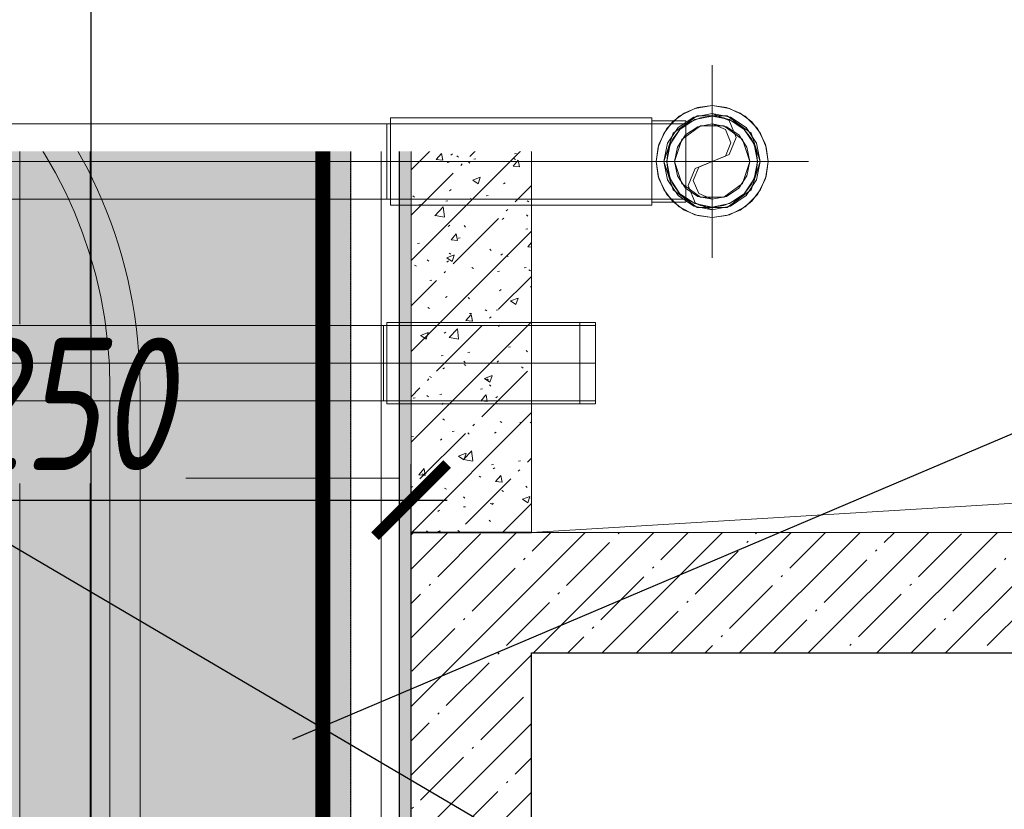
# Model space of a CAD drawing. Header units: millimetres. Extents: x -521669 to 178656, y -69521 to 433382.
# Tile 230 of 422: x -173003 to -171368, y 419549 to 420861. Entities that reach past the tile are written whole.
import ezdxf
from ezdxf import colors
from ezdxf.entities.mleader import LeaderData, LeaderLine
from ezdxf.math import Vec2, Vec3

# ---------------------------------------------------------------- set-up
doc = ezdxf.new("R2010")
doc.units = ezdxf.units.MM
for name, pattern in [('( Hidden )', [0.375, 0.25, -0.125]), ('-D1-03x03', [6, 3, -3]), ('DASHDOT', [25.4, 12.7, -6.35, 0, -6.35]), ('DASHED', [0.75, 0.5, -0.25])]:
    doc.linetypes.add(name, pattern=pattern)
doc.layers.get('Defpoints').update_dxf_attribs({"color": 31})
for name, color, linetype, lineweight in [('_0', 7, 'Continuous', 13), ('A-DETL-GENF', 7, 'Continuous', 5), ('A-GENM-HDLN', 7, '-D1-03x03', 5), ('A-WALL', 7, 'Continuous', 5), ('A-WALL-FNSH', 8, 'Continuous', 5), ('dim_light', 12, 'Continuous', 9), ('dim_pot', 183, 'Continuous', 9), ('dim_razv', 93, 'DASHDOT', 9), ('I-WALL', 7, 'Continuous', 5), ('light_pot', 52, 'Continuous', 15), ('M-EQPM', 7, 'Continuous', 5), ('pot', 183, 'Continuous', 15), ('pot sh', 183, 'Continuous', 15)]:
    doc.layers.add(name, color=color, linetype=linetype, lineweight=lineweight)
doc.layers.add('PDF15_0', color=30, linetype='Continuous', true_color=0xff7f00)
doc.layers.add('PDF5_Geometry', color=7, linetype='Continuous', true_color=0xaaaaaa)
doc.layers.add('pol', color=7, linetype='Continuous', lineweight=15, true_color=0x738991)
doc.layers.add('Сводный план', color=1, linetype='Continuous', lineweight=0, true_color=0xff0000)
doc.styles.add('fl_iso paper', font='isocpeur.ttf', dxfattribs={"width": 0.8, "oblique": 10})
doc.styles.add('In tre', font='isocpeur.ttf', dxfattribs={"width": 0.8, "oblique": 10})
doc.dimstyles.new('In tre 1_75', dxfattribs={"dimtxt": 220, "dimasz": 120, "dimexe": 60, "dimexo": 10, "dimgap": 50, "dimtad": 1, "dimdec": 0, "dimrnd": 5, "dimzin": 0, "dimdsep": 46, "dimtxsty": 'fl_iso paper', "dimblk": 'ARCHTICK', "dimcen": 0, "dimdle": 60, "dimadec": 0, "dimazin": 0, "dimtfac": 1, "dimtdec": 0, "dimtofl": 0, "dimtmove": 1, "dimatfit": 1, "dimfxl": 1, "dimtfill": 1, "dimtolj": 1, "dimtzin": 0, "dimarcsym": 1})
pattern_1 = [(45, (-192252.935, 402898.95), (-57.02463, 57.02463), []), (45, (-192195.91, 402898.95), (-57.02463, 57.02463), [100.806, -20.161, 3.353, -16.808])]

# ---------------------------------------------------------------- blocks, each defined once
blk = doc.blocks.new('_ArchTick')
at = {"color": 0, "linetype": 'ByBlock', "lineweight": 9, "const_width": 0.15}
blk.add_lwpolyline([(-0.5, -0.5), (0.5, 0.5)], dxfattribs=at)
blk = doc.blocks.new('*D6193')
at = {"layer": 'Defpoints', "color": 0, "transparency": 16777216}
for p in [(-173602.9, 421049), (-173602.9, 413699), (-172885.6, 413699)]:
    blk.add_point(p, dxfattribs=at)
at = {"layer": 'dim_light', "color": 0, "lineweight": -2, "transparency": 16777216}
for p, q in [((-172885.6, 421109), (-172885.6, 413639)), ((-173592.9, 421049), (-172825.6, 421049)), ((-173592.9, 413699), (-172825.6, 413699))]:
    blk.add_line(p, q, dxfattribs=at)
at = {"layer": 'dim_light', "color": 0, "lineweight": -2, "transparency": 16777216, "xscale": 120, "yscale": 120, "zscale": 120}
for p, rotation in [((-172885.6, 421049), 90), ((-172885.6, 413699), 270)]:
    blk.add_blockref('_ArchTick', p, dxfattribs=dict(at, rotation=rotation))
at = {"layer": 'dim_light', "color": 0, "transparency": 16777216, "insert": (-173045.6, 417374), "char_height": 220, "attachment_point": 5, "rotation": 90, "style": 'fl_iso paper', "bg_fill": 3, "box_fill_scale": 1.1, "bg_fill_color": 256, "bg_fill_true_color": 13158600, "bg_fill_transparency": 0}
blk.add_mtext('\\A1;7350', dxfattribs=at)
blk = doc.blocks.new('*D6196')
at = {"layer": 'Defpoints', "color": 0, "transparency": 16777216}
for p in [(-172352.9, 420062.5), (-172352.9, 419734), (-173602.9, 419573.9)]:
    blk.add_point(p, dxfattribs=at)
at = {"layer": 'dim_light', "color": 0, "lineweight": -2, "transparency": 16777216}
for p, q in [((-173602.9, 419583.9), (-173602.9, 420122.5)), ((-172352.9, 419744), (-172352.9, 420122.5)), ((-173662.9, 420062.5), (-172292.9, 420062.5))]:
    blk.add_line(p, q, dxfattribs=at)
at = {"layer": 'dim_light', "color": 0, "lineweight": -2, "transparency": 16777216, "xscale": 120, "yscale": 120, "zscale": 120, "rotation": 180}
blk.add_blockref('_ArchTick', (-173602.9, 420062.5), dxfattribs=at)
at = {"layer": 'dim_light', "color": 0, "lineweight": -2, "transparency": 16777216, "xscale": 120, "yscale": 120, "zscale": 120}
blk.add_blockref('_ArchTick', (-172352.9, 420062.5), dxfattribs=at)
at = {"layer": 'dim_light', "color": 0, "transparency": 16777216, "insert": (-172977.9, 420222.5), "char_height": 220, "attachment_point": 5, "style": 'fl_iso paper', "bg_fill": 3, "box_fill_scale": 1.1, "bg_fill_color": 256, "bg_fill_true_color": 13158600, "bg_fill_transparency": 0}
blk.add_mtext('\\A1;1250', dxfattribs=at)
blk = doc.blocks.new('ftfyjjj')
at = {"layer": 'PDF5_Geometry', "color": 1, "lineweight": 18, "true_color": 0xff0000}
for points in [[(20450, 17516), (20450, 17836)], [(20450, 17551), (20450, 17801)], [(20357, 17676), (20361.5, 17704.7), (20374.7, 17730.7), (20395.3, 17751.2), (20421.2, 17764.4), (20450, 17769)], [(20450, 17769), (20478.7, 17764.4), (20504.6, 17751.2), (20525.2, 17730.7), (20538.4, 17704.7), (20543, 17676)], [(19916, 17603.5), (19916, 17606), (19916, 17613.2), (19916, 17624.7), (19916, 17639.8), (19916, 17657.2), (19916, 17676), (19916, 17657.2), (19916, 17639.8), (19916, 17624.7), (19916, 17613.2), (19916, 17606), (19916, 17603.5), (20350, 17603.5), (20350, 17606), (20350, 17613.2), (20350, 17624.7), (20350, 17639.8), (20350, 17657.2), (20350, 17676), (20350, 17694.8), (20350, 17712.3), (20350, 17727.3), (20350, 17738.8), (20350, 17746), (20350, 17748.5)], [(20350, 17676), (20350, 17694.8), (20350, 17712.3), (20350, 17727.3), (20350, 17738.8), (20350, 17746), (20350, 17748.5), (19916, 17748.5), (19916, 17746), (19916, 17738.8), (19916, 17727.3), (19916, 17712.3), (19916, 17694.8), (19916, 17676), (19916, 17694.8), (19916, 17712.3), (19916, 17727.3), (19916, 17738.8), (19916, 17746), (19916, 17748.5)], [(20406.1, 17608.5), (20406.1, 17610.8), (20406.1, 17617.5), (20406.1, 17628.3), (20406.1, 17642.2), (20406.1, 17658.5), (20406.1, 17676), (20406.1, 17693.5), (20406.1, 17709.8), (20406.1, 17723.7), (20406.1, 17734.5), (20406.1, 17741.2), (20406.1, 17743.5), (20350, 17743.5), (20350, 17741.2), (20350, 17734.5), (20350, 17723.7), (20350, 17709.8), (20350, 17693.5), (20350, 17676), (20350, 17693.5), (20350, 17709.8), (20350, 17723.7), (20350, 17734.5), (20350, 17741.2), (20350, 17743.5)], [(20406.1, 17743.5), (20406.1, 17741.2), (20406.1, 17734.5), (20406.1, 17723.7), (20406.1, 17709.8), (20406.1, 17693.5), (20406.1, 17676), (20370, 17676), (20376.1, 17706.6), (20393.4, 17732.6), (20419.4, 17749.9), (20450, 17756), (20478.3, 17744.3), (20490, 17716), (20478.3, 17687.7), (20450, 17676), (20421.7, 17664.3), (20410, 17636), (20421.7, 17607.7), (20450, 17596), (20480.6, 17602.1), (20506.5, 17619.4), (20523.9, 17645.4), (20530, 17676), (20523.9, 17706.6), (20506.5, 17732.6), (20480.6, 17749.9), (20450, 17756)], [(20450, 17751.5), (20421.1, 17745.7), (20396.6, 17729.4), (20380.2, 17704.9), (20374.5, 17676)], [(20525.5, 17676), (20519.7, 17704.9), (20503.4, 17729.4), (20478.9, 17745.7), (20450, 17751.5)], [(20350, 17676), (20350, 17659.8), (20350, 17644.7), (20350, 17631.8), (20350, 17621.9), (20350, 17615.6), (20350, 17613.5), (20350, 17615.6), (20350, 17621.9), (20350, 17631.8), (20350, 17644.7), (20350, 17659.8), (20350, 17676), (19916, 17676), (19916, 17659.8), (19916, 17644.7), (19916, 17631.8), (19916, 17621.9), (19916, 17615.6), (19916, 17613.5), (19910, 17613.5), (19910, 17615.6), (19910, 17621.9), (19910, 17631.8), (19910, 17644.7), (19910, 17659.8), (19910, 17676), (19910, 17659.8), (19910, 17644.7), (19910, 17631.8), (19910, 17621.9), (19910, 17615.6), (19910, 17613.5), (18921.6, 17613.5)], [(18921.6, 17738.5), (19910, 17738.5), (19910, 17736.4), (19910, 17730.1), (19910, 17720.2), (19910, 17707.3), (19910, 17692.2), (19910, 17676), (19910, 17692.2), (19910, 17707.3), (19910, 17720.2), (19910, 17730.1), (19910, 17736.4), (19910, 17738.5), (19916, 17738.5), (20350, 17738.5), (20370, 17738.5), (20406.1, 17738.5), (20406.1, 17736.4), (20406.1, 17730.1), (20406.1, 17720.2), (20406.1, 17707.3), (20406.1, 17692.2), (20406.1, 17676), (20406.1, 17692.2), (20406.1, 17707.3), (20406.1, 17720.2), (20406.1, 17730.1), (20406.1, 17736.4), (20406.1, 17738.5)], [(18921.6, 17676), (19910, 17676), (18921.6, 17676)], [(20350, 17676), (20350, 17692.2), (20350, 17707.3), (20350, 17720.2), (20350, 17730.1), (20350, 17736.4), (20350, 17738.5)], [(20350, 17738.5), (20350, 17736.4), (20350, 17730.1), (20350, 17720.2), (20350, 17707.3), (20350, 17692.2), (20350, 17676)], [(20450, 17596), (20419.4, 17602.1), (20393.4, 17619.4), (20376.1, 17645.4), (20370, 17676), (20350, 17676), (20350, 17692.2), (20350, 17707.3), (20350, 17720.2), (20350, 17730.1), (20350, 17736.4), (20350, 17738.5), (20350, 17736.4), (20350, 17730.1), (20350, 17720.2), (20350, 17707.3), (20350, 17692.2), (20350, 17676), (20350, 17658.5), (20350, 17642.2), (20350, 17628.3), (20350, 17617.5), (20350, 17610.8), (20350, 17608.5)], [(20450, 17613.5), (20426.1, 17618.2), (20405.8, 17631.8), (20392.2, 17652.1), (20387.5, 17676), (20399.4, 17712.7), (20430.7, 17735.4), (20469.3, 17735.4), (20500.5, 17712.7), (20512.5, 17676), (20500.5, 17639.3), (20469.3, 17616.6), (20430.7, 17616.6), (20399.4, 17639.3), (20387.5, 17676), (20392.2, 17699.9), (20405.8, 17720.2), (20426.1, 17733.7), (20450, 17738.5), (20472.1, 17729.3), (20481.2, 17707.3), (20472.1, 17685.2), (20450, 17676), (20427.9, 17666.9), (20418.7, 17644.7), (20427.9, 17622.7), (20450, 17613.5), (20473.9, 17618.2), (20494.2, 17631.8), (20507.7, 17652.1), (20512.5, 17676), (20507.7, 17699.9), (20494.2, 17720.2), (20473.9, 17733.7), (20450, 17738.5)], [(19910, 17676), (19916, 17676)], [(20290, 17676), (20610, 17676)], [(20325, 17676), (20575, 17676)], [(20350, 17676), (20350, 17659.8), (20350, 17644.7), (20350, 17631.8), (20350, 17621.9), (20350, 17615.6), (20350, 17613.5)], [(20350, 17603.5), (20350, 17606), (20350, 17613.2), (20350, 17624.7), (20350, 17639.8), (20350, 17657.2), (20350, 17676), (20350, 17658.5), (20350, 17642.2), (20350, 17628.3), (20350, 17617.5), (20350, 17610.8), (20350, 17608.5), (20406.1, 17608.5), (20406.1, 17610.8), (20406.1, 17617.5), (20406.1, 17628.3), (20406.1, 17642.2), (20406.1, 17658.5), (20406.1, 17676)], [(20450, 17583), (20421.2, 17587.6), (20395.3, 17600.7), (20374.7, 17621.3), (20361.5, 17647.2), (20357, 17676)], [(20374.5, 17676), (20380.2, 17647.1), (20396.6, 17622.6), (20421.1, 17606.2), (20450, 17600.5)], [(20406.1, 17676), (20406.1, 17659.8), (20406.1, 17644.7), (20406.1, 17631.8), (20406.1, 17621.9), (20406.1, 17615.6), (20406.1, 17613.5)], [(20406.1, 17613.5), (20406.1, 17615.6), (20406.1, 17621.9), (20406.1, 17631.8), (20406.1, 17644.7), (20406.1, 17659.8), (20406.1, 17676)], [(20450, 17600.5), (20478.9, 17606.2), (20503.4, 17622.6), (20519.7, 17647.1), (20525.5, 17676)], [(20543, 17676), (20538.4, 17647.2), (20525.2, 17621.3), (20504.6, 17600.7), (20478.7, 17587.6), (20450, 17583)], [(20350, 17613.5), (20370, 17613.5)], [(20370, 17613.5), (20406.1, 17613.5)]]:
    blk.add_lwpolyline(points, dxfattribs=at)
for points in [[(20357, 17676), (20360.2, 17700.1), (20369.5, 17722.5), (20384.2, 17741.8), (20403.5, 17756.5), (20425.9, 17765.8), (20450, 17769), (20474.1, 17765.8), (20496.5, 17756.5), (20515.8, 17741.8), (20530.5, 17722.5), (20539.8, 17700.1), (20543, 17676), (20539.8, 17651.9), (20530.5, 17629.5), (20515.8, 17610.2), (20496.5, 17595.5), (20474.1, 17586.2), (20450, 17583), (20425.9, 17586.2), (20403.5, 17595.5), (20384.2, 17610.2), (20369.5, 17629.5), (20360.2, 17651.9)], [(20357, 17676), (20360.2, 17651.9), (20369.5, 17629.5), (20384.2, 17610.2), (20403.5, 17595.5), (20425.9, 17586.2), (20450, 17583), (20474.1, 17586.2), (20496.5, 17595.5), (20515.8, 17610.2), (20530.5, 17629.5), (20539.8, 17651.9), (20543, 17676), (20539.8, 17700.1), (20530.5, 17722.5), (20515.8, 17741.8), (20496.5, 17756.5), (20474.1, 17765.8), (20450, 17769), (20425.9, 17765.8), (20403.5, 17756.5), (20384.2, 17741.8), (20369.5, 17722.5), (20360.2, 17700.1)], [(20370, 17676), (20385.3, 17629), (20425.3, 17599.9), (20474.7, 17599.9), (20514.7, 17629), (20530, 17676), (20514.7, 17723), (20474.7, 17752.1), (20425.3, 17752.1), (20385.3, 17723)], [(20525.5, 17676), (20519.7, 17704.9), (20503.4, 17729.4), (20478.9, 17745.7), (20450, 17751.5), (20421.1, 17745.7), (20396.6, 17729.4), (20380.2, 17704.9), (20374.5, 17676), (20380.2, 17647.1), (20396.6, 17622.6), (20421.1, 17606.2), (20450, 17600.5), (20478.9, 17606.2), (20503.4, 17622.6), (20519.7, 17647.1)], [(20525.5, 17676), (20522.9, 17656.5), (20515.4, 17638.2), (20503.4, 17622.6), (20487.7, 17610.6), (20469.5, 17603.1), (20450, 17600.5), (20430.4, 17603.1), (20412.2, 17610.6), (20396.6, 17622.6), (20384.6, 17638.2), (20377.1, 17656.5), (20374.5, 17676), (20377.1, 17695.5), (20384.6, 17713.7), (20396.6, 17729.4), (20412.2, 17741.4), (20430.4, 17748.9), (20450, 17751.5), (20469.5, 17748.9), (20487.7, 17741.4), (20503.4, 17729.4), (20515.4, 17713.7), (20522.9, 17695.5)], [(19910, 17613.5), (19910, 17615.6), (19910, 17621.9), (19910, 17631.8), (19910, 17644.7), (19910, 17659.8), (19910, 17676), (19910, 17692.2), (19910, 17707.3), (19910, 17720.2), (19910, 17730.1), (19910, 17736.4), (19910, 17738.5), (19910, 17736.4), (19910, 17730.1), (19910, 17720.2), (19910, 17707.3), (19910, 17692.2), (19910, 17676), (19910, 17659.8), (19910, 17644.7), (19910, 17631.8), (19910, 17621.9), (19910, 17615.6)], [(19916, 17676), (19916, 17692.2), (19916, 17707.3), (19916, 17720.2), (19916, 17730.1), (19916, 17736.4), (19916, 17738.5), (19916, 17736.4), (19916, 17730.1), (19916, 17720.2), (19916, 17707.3), (19916, 17692.2)], [(19916, 17613.5), (19916, 17615.6), (19916, 17621.9), (19916, 17631.8), (19916, 17644.7), (19916, 17659.8), (19916, 17676), (19916, 17692.2), (19916, 17707.3), (19916, 17720.2), (19916, 17730.1), (19916, 17736.4), (19916, 17738.5), (19916, 17736.4), (19916, 17730.1), (19916, 17720.2), (19916, 17707.3), (19916, 17692.2), (19916, 17676), (19916, 17659.8), (19916, 17644.7), (19916, 17631.8), (19916, 17621.9), (19916, 17615.6)], [(20350, 17676), (20350, 17659.8), (20350, 17644.7), (20350, 17631.8), (20350, 17621.9), (20350, 17615.6), (20350, 17613.5), (19916, 17613.5), (19916, 17615.6), (19916, 17621.9), (19916, 17631.8), (19916, 17644.7), (19916, 17659.8), (19916, 17676)], [(20450, 17676), (20400, 17676), (20500, 17676)]]:
    blk.add_lwpolyline(points, close=True, dxfattribs=at)
at = {"layer": 'PDF5_Geometry', "color": 5, "lineweight": 18, "true_color": 0x0000ff}
for points in [[(20256.1, 17403.6), (20256.1, 17401.5), (20256.1, 17395.2), (20256.1, 17385.3), (20256.1, 17372.3), (20256.1, 17357.3), (20256.1, 17341.1), (20256.1, 17357.3), (20256.1, 17372.3), (20256.1, 17385.3), (20256.1, 17395.2), (20256.1, 17401.5), (20256.1, 17403.6), (20250, 17403.6), (20230, 17403.6), (20230, 17401.5), (20230, 17395.2), (20230, 17385.3), (20230, 17372.3), (20230, 17357.3), (20230, 17341.1), (20230, 17357.3), (20230, 17372.3), (20230, 17385.3), (20230, 17395.2), (20230, 17401.5), (20230, 17403.6), (19910, 17403.6), (19910, 17401.5), (19910, 17395.2), (19910, 17385.3), (19910, 17372.3), (19910, 17357.3), (19910, 17341.1), (19910, 17324.9), (19910, 17309.8), (19910, 17296.9), (19910, 17286.9), (19910, 17280.7), (19910, 17278.6), (19910, 17280.7), (19910, 17286.9), (19910, 17296.9), (19910, 17309.8), (19910, 17324.9), (19910, 17341.1), (19910, 17357.3), (19910, 17372.3), (19910, 17385.3), (19910, 17395.2), (19910, 17401.5), (19910, 17403.6), (19904, 17403.6), (19904, 17401.5), (19904, 17395.2), (19904, 17385.3), (19904, 17372.3), (19904, 17357.3), (19904, 17341.1), (19904, 17357.3), (19904, 17372.3), (19904, 17385.3), (19904, 17395.2), (19904, 17401.5), (19904, 17403.6), (18742.5, 17403.6)], [(18742.5, 17278.6), (19904, 17278.6), (19910, 17278.6), (20230, 17278.6), (20230, 17280.7), (20230, 17286.9), (20230, 17296.9), (20230, 17309.8), (20230, 17324.9), (20230, 17341.1), (20230, 17324.9), (20230, 17309.8), (20230, 17296.9), (20230, 17286.9), (20230, 17280.7), (20230, 17278.6), (20250, 17278.6), (20256.1, 17278.6), (20256.1, 17280.7), (20256.1, 17286.9), (20256.1, 17296.9), (20256.1, 17309.8), (20256.1, 17324.9), (20256.1, 17341.1), (20256.1, 17324.9), (20256.1, 17309.8), (20256.1, 17296.9), (20256.1, 17286.9), (20256.1, 17280.7), (20256.1, 17278.6)], [(20230, 17341.1), (20230, 17324.9), (20230, 17309.8), (20230, 17296.9), (20230, 17286.9), (20230, 17280.7), (20230, 17278.6), (20230, 17280.7), (20230, 17286.9), (20230, 17296.9), (20230, 17309.8), (20230, 17324.9), (20230, 17341.1), (20230, 17357.3), (20230, 17372.3), (20230, 17385.3), (20230, 17395.2), (20230, 17401.5), (20230, 17403.6), (20230, 17401.5), (20230, 17395.2), (20230, 17385.3), (20230, 17372.3), (20230, 17357.3), (20230, 17341.1), (19910, 17341.1), (20230, 17341.1), (20230, 17323.6), (20230, 17307.3), (20230, 17293.3), (20230, 17282.6), (20230, 17275.9), (20230, 17273.6), (20230, 17275.9), (20230, 17282.6), (20230, 17293.3), (20230, 17307.3), (20230, 17323.6), (20230, 17341.1), (20230, 17323.6), (20230, 17307.3), (20230, 17293.3), (20230, 17282.6), (20230, 17275.9), (20230, 17273.6), (20230, 17275.9), (20230, 17282.6), (20230, 17293.3), (20230, 17307.3), (20230, 17323.6), (20230, 17341.1), (20230, 17358.6), (20230, 17374.8), (20230, 17388.8), (20230, 17399.5), (20230, 17406.3), (20230, 17408.6), (20230, 17406.3), (20230, 17399.5), (20230, 17388.8), (20230, 17374.8), (20230, 17358.6), (20230, 17341.1), (20250, 17341.1), (20256.1, 17341.1), (20256.1, 17323.6), (20256.1, 17307.3), (20256.1, 17293.3), (20256.1, 17282.6), (20256.1, 17275.9), (20256.1, 17273.6)], [(19910, 17273.6), (19910, 17275.9), (19910, 17282.6), (19910, 17293.3), (19910, 17307.3), (19910, 17323.6), (19910, 17341.1), (19910, 17358.6), (19910, 17374.8), (19910, 17388.8), (19910, 17399.5), (19910, 17406.3), (19910, 17408.6), (19910, 17406.3), (19910, 17399.5), (19910, 17388.8), (19910, 17374.8), (19910, 17358.6), (19910, 17341.1), (19910, 17323.6), (19910, 17307.3), (19910, 17293.3), (19910, 17282.6), (19910, 17275.9), (19910, 17273.6), (20230, 17273.6), (20256.1, 17273.6), (20256.1, 17275.9), (20256.1, 17282.6), (20256.1, 17293.3), (20256.1, 17307.3), (20256.1, 17323.6), (20256.1, 17341.1), (20256.1, 17358.6), (20256.1, 17374.8), (20256.1, 17388.8), (20256.1, 17399.5), (20256.1, 17406.3), (20256.1, 17408.6)], [(20256.1, 17341.1), (20256.1, 17358.6), (20256.1, 17374.8), (20256.1, 17388.8), (20256.1, 17399.5), (20256.1, 17406.3), (20256.1, 17408.6), (20230, 17408.6), (19910, 17408.6)], [(19910, 17341.1), (19904, 17341.1)]]:
    blk.add_lwpolyline(points, dxfattribs=at)
for points in [[(19904, 17403.6), (19904, 17401.5), (19904, 17395.2), (19904, 17385.3), (19904, 17372.3), (19904, 17357.3), (19904, 17341.1), (19904, 17324.9), (19904, 17309.8), (19904, 17296.9), (19904, 17286.9), (19904, 17280.7), (19904, 17278.6), (19904, 17280.7), (19904, 17286.9), (19904, 17296.9), (19904, 17309.8), (19904, 17324.9), (19904, 17341.1), (19904, 17357.3), (19904, 17372.3), (19904, 17385.3), (19904, 17395.2), (19904, 17401.5)], [(19910, 17403.6), (19910, 17401.5), (19910, 17395.2), (19910, 17385.3), (19910, 17372.3), (19910, 17357.3), (19910, 17341.1), (19910, 17324.9), (19910, 17309.8), (19910, 17296.9), (19910, 17286.9), (19910, 17280.7), (19910, 17278.6), (19910, 17280.7), (19910, 17286.9), (19910, 17296.9), (19910, 17309.8), (19910, 17324.9), (19910, 17341.1), (19910, 17357.3), (19910, 17372.3), (19910, 17385.3), (19910, 17395.2), (19910, 17401.5)], [(20230, 17341.1), (20230, 17358.6), (20230, 17374.8), (20230, 17388.8), (20230, 17399.5), (20230, 17406.3), (20230, 17408.6), (20230, 17406.3), (20230, 17399.5), (20230, 17388.8), (20230, 17374.8), (20230, 17358.6)], [(18742.5, 17341.1), (19904, 17341.1), (19904, 17324.9), (19904, 17309.8), (19904, 17296.9), (19904, 17286.9), (19904, 17280.7), (19904, 17278.6), (19904, 17280.7), (19904, 17286.9), (19904, 17296.9), (19904, 17309.8), (19904, 17324.9), (19904, 17341.1)]]:
    blk.add_lwpolyline(points, close=True, dxfattribs=at)
blk = doc.blocks.new('yyuuiffff55')
at = {"layer": 'PDF15_0', "lineweight": 25}
blk.add_lwpolyline([(27195, 16099.4), (26922, 16099.4), (26922, 19543.3), (20796.3, 19543.3), (20796.3, 19181.3), (20434.4, 19181.3), (20434.4, 19543.3), (19418.4, 19543.3), (19418.4, 9311.3), (26930.5, 9311.3), (26930.5, 9406.5), (27131.5, 9406.5)], dxfattribs=at)
blk = doc.blocks.new('A_MEQ_OpeningShaft-Rectangular - ОВ-4110558-50_AS_M_L33')
at = {"layer": 'A-DETL-GENF'}
for p, q in [((2100, 0), (0, 0)), ((120, -120), (2100, 0)), ((2100, 0), (2100, -840)), ((0, -840), (2100, -840))]:
    blk.add_line(p, q, dxfattribs=at)
at = {"layer": 'A-GENM-HDLN'}
for p, q in [((2100, 0), (0, 0)), ((2100, -840), (2100, 0)), ((0, -840), (2100, -840))]:
    blk.add_line(p, q, dxfattribs=at)

msp = doc.modelspace()

# ---------------------------------------------------------------- hatches: boundary and pattern name
at = {"layer": '_0', "transparency": 33554534}
h = msp.add_hatch(color=252, dxfattribs=at)
h.dxf.hatch_style = 1
h.paths.add_polyline_path([(-154802.134982, 402398.150929), (-192753.734982, 402398.150929), (-192753.734982, 432349.750929), (-154802.134982, 432349.750929)])
h.paths.add_polyline_path([(-162502.934982, 423848.950929), (-162502.934982, 421848.950929), (-169852.934982, 421848.950929), (-169852.934982, 412898.950929), (-166902.934982, 412898.950929), (-166902.934982, 410898.950929), (-183952.934982, 410898.950929), (-183952.934982, 410898.950929), (-186002.934982, 410898.950929), (-186002.934982, 412898.950929), (-183852.934982, 412898.950929), (-183852.934982, 416948.950929), (-179002.934982, 416948.950929), (-179002.934982, 415448.950929), (-177352.934982, 415448.950929), (-177352.934982, 421848.950929), (-185752.934982, 421848.950929), (-185752.934982, 423848.950929), (-182952.934982, 423848.950929), (-162502.934982, 423848.950929)], flags=16)
at = {"layer": 'A-WALL'}
h = msp.add_hatch(dxfattribs=at)
h.set_pattern_fill('FP_29', color=256, style=0, pattern_type=2)
h.set_pattern_definition(pattern_1)
h.paths.add_polyline_path([(-169852.934982, 420848.950929), (-169852.934982, 421048.950929), (-172352.934982, 421048.950929), (-172352.934982, 420848.950929), (-170052.934982, 420848.950929)])
h = msp.add_hatch(dxfattribs=at)
h.set_pattern_fill('FP_29', color=256, style=0, pattern_type=2)
h.set_pattern_definition(pattern_1)
h.paths.add_polyline_path([(-171659.158678, 419808.950929), (-170052.934982, 419808.950929), (-170052.934982, 420008.950929), (-172152.934982, 420008.950929), (-172152.934982, 419808.950929)])
at = {"layer": 'I-WALL', "true_color": 0xf5f3ef}
msp.add_hatch(color=7, dxfattribs=at).paths.add_polyline_path([(-172372.934982, 420848.950929), (-172352.934982, 420848.950929), (-172352.934982, 420948.950929), (-172372.934982, 420948.950929)])

# ---------------------------------------------------------------- linework, layer by layer
at = {"layer": 'A-WALL', "lineweight": 25}
for p, q in [((-172352.934982, 421048.950929), (-172352.934982, 420848.950929)), ((-172152.934982, 420848.950929), (-172352.934982, 420848.950929)), ((-172152.934982, 419458.950929), (-172152.934982, 419808.950929)), ((-172152.934982, 419808.950929), (-170052.934982, 419808.950929))]:
    msp.add_line(p, q, dxfattribs=at)
at = {"layer": 'pol'}
for points in [[(-172372.934982, 417698.950929), (-173002.797966, 417698.950929), (-173002.797966, 416498.950929), (-172402.797966, 416498.950929), (-172402.797966, 421828.950929)], [(-172372.934982, 420098.95093), (-173002.797966, 420098.95093), (-173002.797966, 418898.95093), (-172402.797966, 418898.95093), (-172402.797966, 421828.950929)], [(-172372.934982, 421298.95093), (-173002.797966, 421298.95093), (-173002.797966, 420098.95093), (-172372.934982, 420098.95093)]]:
    msp.add_lwpolyline(points, dxfattribs=at)

# ---------------------------------------------------------------- block references
at = {"layer": 'M-EQPM', "rotation": 180}
msp.add_blockref('A_MEQ_OpeningShaft-Rectangular - ОВ-4110558-50_AS_M_L33', (-170052.934982, 420008.950929), dxfattribs=at)

# ---------------------------------------------------------------- next in the draw order: dimensions: what is measured, and where the dimension line sits
at = {"layer": 'dim_light'}
dim = msp.add_linear_dim(base=(-172885.596294, 413698.950929), p1=(-173602.934982, 421048.950929), p2=(-173602.934982, 413698.950929), angle=90, dimstyle='In tre 1_75', dxfattribs=at)
dim.commit()
dim.dimension.update_dxf_attribs({"geometry": '*D6193', "text_midpoint": (-173045.596294, 417373.950929)})

# ---------------------------------------------------------------- next in the draw order: dimensions: what is measured, and where the dimension line sits
dim = msp.add_linear_dim(base=(-172352.934982, 420062.494021), p1=(-173602.934982, 419573.897368), p2=(-172352.934982, 419733.950929), dimstyle='In tre 1_75', dxfattribs=at)
dim.commit()
dim.dimension.update_dxf_attribs({"geometry": '*D6196', "text_midpoint": (-172977.934982, 420222.494021)})

# ---------------------------------------------------------------- next in the draw order: hatches: boundary and pattern name
at = {"layer": 'A-WALL'}
h = msp.add_hatch(dxfattribs=at)
h.set_pattern_fill('FP_29', color=256, style=0, pattern_type=2)
h.set_pattern_definition(pattern_1)
h.paths.add_polyline_path([(-172152.934982, 413798.950929), (-172152.934982, 414268.950929), (-172352.934982, 414268.950929), (-172352.934982, 413798.950929), (-172245.154536, 413798.950929)])
h.paths.add_polyline_path([(-172152.934982, 415318.950929), (-172152.934982, 416338.950929), (-172352.934982, 416338.950929), (-172352.934982, 415318.950929)])
h.paths.add_polyline_path([(-172152.934982, 417388.950929), (-172152.934982, 418408.950929), (-172352.934982, 418408.950929), (-172352.934982, 417388.950929)])
h.paths.add_polyline_path([(-172152.934982, 419458.950929), (-172152.934982, 420008.950929), (-172352.934982, 420008.950929), (-172352.934982, 419458.950929)])
at = {"layer": 'I-WALL', "true_color": 0xf5f3ef}
for points in [[(-172352.934982, 420008.950929), (-172352.934982, 420848.950929), (-172372.934982, 420848.950929), (-172372.934982, 420008.950929)], [(-172372.934982, 419908.950929), (-172352.934982, 419908.950929), (-172352.934982, 420008.950929), (-172372.934982, 420008.950929)]]:
    msp.add_hatch(color=7, dxfattribs=at).paths.add_polyline_path(points)
at = {"layer": 'I-WALL'}
h = msp.add_hatch(dxfattribs=at)
h.set_pattern_fill('FP_30', color=256, style=0, pattern_type=2)
h.set_pattern_definition([(45, (-192252.93, 402898.95), (-75.43415, 75.43415), [106.68, -17.78, 3.556, -17.78]), (45, (-192252.93, 402974.34), (-75.43415, 75.43415), []), (50, (-192252.93, 402898.95), (127.5292, -11.15758), [13.335, -146.685]), (355, (-192252.93, 402898.95), (-24.66966, 133.74), [10.668, -117.348]), (100.451, (-192242.31, 402898.02), (102.85973, 122.5818), [11.333, -124.663]), (46.184, (-192252.93, 402934.51), (189.7552, -29.4304), [20.002, -220.027]), (96.636, (-192237.12, 402932.06), (166.1822, 173.1996), [17, -186.995]), (351.184, (-192252.93, 402934.51), (166.184, 173.1976), [16.002, -176.022]), (21, (-192235.15, 402925.62), (106.13027, -71.58603), [13.335, -146.685]), (326, (-192235.15, 402925.62), (43.2619, 128.93175), [10.668, -117.348]), (71.451, (-192226.31, 402919.66), (149.392, 57.34505), [11.333, -124.663]), (37.5, (-192252.935, 402898.95), (2.16223, 59.18836), [3.353, -112.573, 3.353, -115.773, -117.793]), (37.5, (-192252.935, 402898.95), (2.16223, 59.18836), [-235.052, 3.353, -114.44]), (7.5, (-192252.935, 402898.95), (46.77386, 70.12615), [3.353, -64.567, 3.353, -109.906, -44.894]), (7.5, (-192252.935, 402898.95), (46.77386, 70.12615), [-181.178, 3.353, -41.542]), (327.5, (-192292.584, 402898.95), (94.91367, -4.01009), [3.353, -41.097, 3.353, -135.331, -184.023]), (327.5, (-192292.584, 402898.95), (94.91367, -4.01009), [-183.134, 3.353, -180.67]), (317.5, (-192310.36, 402898.95), (103.69057, 17.79882), [3.353, -54.432, 3.353, -88.748, -130.683]), (317.5, (-192310.36, 402898.95), (103.69057, 17.79882), [-149.885, 3.353, -127.33])])
h.paths.add_polyline_path([(-172352.934982, 420008.950929), (-172152.934982, 420008.950929), (-172152.934982, 420848.950929), (-172352.934982, 420848.950929), (-172352.934982, 420128.950929)])
at = {"layer": 'I-WALL', "true_color": 0xf5f3ef}
h = msp.add_hatch(color=7, dxfattribs=at)
h.paths.add_polyline_path([(-172352.934982, 417838.950929), (-172352.934982, 418408.950929), (-172372.934982, 418408.950929), (-172372.934982, 417838.950929)])
h.paths.add_polyline_path([(-172352.934982, 419458.950929), (-172352.934982, 419908.950929), (-172372.934982, 419908.950929), (-172372.934982, 419458.950929)])
at = {"layer": 'pot sh', "linetype": 'ByBlock', "lineweight": 0, "true_color": 0x878581}
h = msp.add_hatch(dxfattribs=at)
h.set_pattern_fill('AR-CONC', color=252, scale=2, angle=180)
h.set_pattern_definition([(230, (-64363.93, 442675.45), (-364.3693, 31.8782), [38.1, -419.1]), (175, (-64363.93, 442675.45), (70.4868, -382.1137), [30.48, -335.2812]), (280.45144, (-64394.3, 442678.1), (-293.8825, -350.2355), [32.38, -356.1805]), (226.1842, (-64363.93, 442573.85), (-542.158, 84.0847), [57.15, -628.65]), (276.63556, (-64409.1, 442580.86), (-474.8083, -494.8522), [48.57, -534.2712]), (171.18415, (-64363.93, 442573.85), (-474.8083, -494.8522), [45.72, -502.9195]), (201, (-64414.73, 442599.25), (-303.2288, 204.5304), [38.1, -419.1]), (146, (-64414.73, 442599.25), (-123.604, -368.3759), [30.48, -335.28]), (251.45144, (-64440, 442616.3), (-426.8328, -163.8455), [32.38, -356.1799]), (217.5, (-64363.93, 442675.45), (-6.1772, -169.11008), [0, -331.216, 0, -340.36, 0, -336.55]), (187.5, (-64363.93, 442675.45), (-133.63933, -200.36115), [0, -194.056, 0, -323.596, 0, -128.27]), (147.5, (-64250.65, 442675.45), (-271.18119, 11.45749), [0, -127, 0, -396.24, 0, -525.78]), (137.5, (-64199.85, 442675.45), (-296.25836, -50.853), [0, -165.1, 0, -263.144, 0, -373.38])])
h.paths.add_polyline_path([(-174752.934982, 421748.950929), (-172452.934982, 421748.950929), (-172452.934982, 412998.950929), (-174752.934982, 412998.950929), (-174752.934982, 413799.258554), (-174552.934982, 413799.258554), (-174552.934982, 415048.950929), (-174752.934982, 415048.950929)])

# ---------------------------------------------------------------- next in the draw order: linework, layer by layer
at = {"layer": 'A-WALL', "lineweight": 9}
msp.add_line((-172352.934982, 420848.950929), (-172352.934982, 420008.950929), dxfattribs=at)
at = {"layer": 'A-WALL', "lineweight": 25}
for p, q in [((-172152.934982, 420008.950929), (-172352.934982, 420008.950929)), ((-172352.934982, 420008.950929), (-172152.934982, 420008.950929)), ((-172352.934982, 419458.950929), (-172352.934982, 420008.950929))]:
    msp.add_line(p, q, dxfattribs=at)
at = {"layer": 'A-WALL-FNSH'}
for p, q in [((-172372.934982, 421828.950929), (-172372.934982, 419458.950929)), ((-172352.934982, 420008.950929), (-172352.934982, 420008.950929))]:
    msp.add_line(p, q, dxfattribs=at)
at = {"layer": 'Defpoints'}
msp.add_lwpolyline([(-174832.934982, 421828.950929), (-172372.934982, 421828.950929), (-172372.934982, 419358.950929), (-172152.934982, 419358.950929), (-172152.934982, 418508.950929), (-172372.934982, 418508.950929), (-172372.934982, 417288.950929), (-172152.934982, 417288.950929), (-172152.934982, 416438.950929), (-172372.934982, 416438.950929), (-172372.934982, 415218.950929), (-172172.934982, 415218.950929), (-172172.934982, 414368.950929), (-172372.934982, 414368.950929), (-172372.934982, 412918.950929), (-174832.934982, 412918.950929), (-174832.934982, 415498.950929), (-175052.934982, 415498.950929), (-175052.934982, 416698.950929), (-174832.934982, 416698.950929), (-174832.934982, 418398.950929), (-175052.934982, 418398.950929), (-175052.934982, 419598.950929), (-174832.934982, 419598.950929)], close=True, dxfattribs=at)
msp.add_lwpolyline([(-174832.934982, 421828.950929), (-172372.934982, 421828.950929), (-172372.934982, 419358.950929), (-172152.934982, 419358.950929), (-172152.934982, 418508.950929), (-172372.934982, 418508.950929), (-172372.934982, 417288.950929), (-172152.934982, 417288.950929), (-172152.934982, 416438.950929), (-172372.934982, 416438.950929), (-172372.934982, 415218.950929), (-172172.934982, 415218.950929), (-172172.934982, 414368.950929), (-172372.934982, 414368.950929), (-172372.934982, 412918.950929), (-174832.934982, 412918.950929), (-174832.934982, 415498.950929), (-175052.934982, 415498.950929), (-175052.934982, 416698.950929), (-174832.934982, 416698.950929), (-174832.934982, 418398.950929), (-175052.934982, 418398.950929), (-175052.934982, 419598.950929), (-174832.934982, 419598.950929)], close=True, dxfattribs=at)
at = {"layer": 'dim_light', "color": 1, "linetype": 'DASHED', "lineweight": 30, "ltscale": 5, "true_color": 0xe60000}
msp.add_lwpolyline([(-174752.934982, 413798.950929), (-174752.934982, 412998.950929), (-172452.934982, 412998.950929), (-172452.934982, 421748.950929), (-174752.934982, 421748.950929), (-174752.934982, 415048.950929)], dxfattribs=at)
at = {"layer": 'light_pot'}
for points in [[(-174402.934982, 414498.950929, 1), (-172802.934982, 414498.950929), (-172802.934982, 420248.950929, 1), (-174402.934982, 420248.950929)], [(-174352.934982, 414498.950929, 1), (-172852.934982, 414498.950929), (-172852.934982, 420248.950929, 1), (-174352.934982, 420248.950929)]]:
    msp.add_lwpolyline(points, format="xyb", close=True, dxfattribs=at)
at = {"layer": 'pot'}
for points in [[(-174852.934982, 421848.950929), (-172352.934982, 421848.950929), (-172352.934982, 412898.950929), (-174852.934982, 412898.950929)], [(-174752.934982, 421748.950929), (-172452.934982, 421748.950929), (-172452.934982, 412998.950929), (-174752.934982, 412998.950929), (-174752.934982, 413799.258554), (-174552.934982, 413799.258554), (-174552.934982, 415048.950929), (-174752.934982, 415048.950929)]]:
    msp.add_lwpolyline(points, close=True, dxfattribs=at)

# ---------------------------------------------------------------- next in the draw order: leaders
at = {"layer": 'dim_pot', "color": 0, "linetype": 'ByBlock'}
ml = msp.add_multileader_mtext('Standard', dxfattribs=at)
ml.set_content('Лючок 400х400 для обслуживания запотолочных пожарных извещателей, расположение уточнить по месту', style='In tre')
ml.set_leader_properties()
ml.build(insert=Vec2(0, 0))
ml.multileader.update_dxf_attribs({"text_left_attachment_type": 6, "text_right_attachment_type": 6, "dogleg_length": 1, "arrow_head_size": 0, "scale": 50})
ctx = ml.context
ctx.base_point, ctx.scale, ctx.char_height, ctx.arrow_head_size, ctx.landing_gap_size, ctx.plane_origin = Vec3(-168997.157761, 417654.954801), 50, 200, 0, 4.5, Vec3(-162137.350918, 422443.566184)
ctx.left_attachment, ctx.right_attachment = 6, 6
notes = []
notes.append((ctx, [(1, (1, 1, 0), (-169047.157761, 417654.954801), (1, 0), 50, [(0, [(-173402.866474, 414681.55841), (-173402.866474, 420214.840753)], 0, [])])]))
ctx.mtext.insert, ctx.mtext.width, ctx.mtext.defined_height, ctx.mtext.flow_direction = Vec3(-168992.657761, 417914.954801), 3669.39880036, 696.609813, 5
ctx.mtext.has_bg_fill, ctx.mtext.bg_color, ctx.mtext.bg_scale_factor, ctx.mtext.bg_transparency, ctx.mtext.use_window_bg_color = 1, -1027028792, 1.5, 0, 1
for ctx, leaders in notes:
    for number, flags, end, landing, length, lines in leaders:
        leader = LeaderData()
        leader.index, (leader.has_last_leader_line, leader.has_dogleg_vector, leader.attachment_direction) = number, flags
        leader.last_leader_point, leader.dogleg_vector, leader.dogleg_length = Vec3(end), Vec3(landing), length
        for number, points, colour, breaks in lines:
            line = LeaderLine()
            line.index, line.vertices, line.color, line.breaks = number, Vec3.list(points), colors.encode_raw_color(colour), breaks
            leader.lines.append(line)
        ctx.leaders.append(leader)

# ---------------------------------------------------------------- next in the draw order: linework, layer by layer
at = {"layer": 'dim_razv', "color": 1, "linetype": '( Hidden )', "ltscale": 10, "true_color": 0xff0a0a, "const_width": 25}
msp.add_lwpolyline([(-172499.468357, 417998.950929), (-172499.468357, 421828.950929)], dxfattribs=at)

# ---------------------------------------------------------------- next in the draw order: leaders
at = {"layer": 'dim_razv', "color": 0, "linetype": 'ByBlock'}
ml = msp.add_multileader_mtext('Standard', dxfattribs=at)
ml.set_content('Плитка керамогранитная, настенная', style='In tre')
ml.set_leader_properties()
ml.build(insert=Vec2(0, 0))
ml.multileader.update_dxf_attribs({"text_left_attachment_type": 6, "text_right_attachment_type": 6, "dogleg_length": 1, "arrow_head_size": 0, "scale": 50})
ctx = ml.context
ctx.base_point, ctx.scale, ctx.char_height, ctx.arrow_head_size, ctx.landing_gap_size, ctx.plane_origin = Vec3(-169224.347394, 421056.471679), 50, 200, 0, 4.5, Vec3(-167262.935707, 422414.951312)
ctx.left_attachment, ctx.right_attachment = 6, 6
notes = []
notes.append((ctx, [(1, (1, 1, 0), (-169274.347394, 421056.471679), (1, 0), 50, [(1, [(-172549.468357, 419665.722348)], 0, [])])]))
ctx.mtext.insert, ctx.mtext.width, ctx.mtext.defined_height, ctx.mtext.flow_direction = Vec3(-169219.847394, 421296.471679), 2725.29193576, 456.609813, 5
ctx.mtext.has_bg_fill, ctx.mtext.bg_color, ctx.mtext.bg_scale_factor, ctx.mtext.bg_transparency, ctx.mtext.use_window_bg_color = 1, -1027028792, 1.5, 0, 1
for ctx, leaders in notes:
    for number, flags, end, landing, length, lines in leaders:
        leader = LeaderData()
        leader.index, (leader.has_last_leader_line, leader.has_dogleg_vector, leader.attachment_direction) = number, flags
        leader.last_leader_point, leader.dogleg_vector, leader.dogleg_length = Vec3(end), Vec3(landing), length
        for number, points, colour, breaks in lines:
            line = LeaderLine()
            line.index, line.vertices, line.color, line.breaks = number, Vec3.list(points), colors.encode_raw_color(colour), breaks
            leader.lines.append(line)
        ctx.leaders.append(leader)

# ---------------------------------------------------------------- next in the draw order: leaders
ml = msp.add_multileader_mtext('Standard', dxfattribs=at)
ml.set_content('Вертикально расположенная бегущая строка (время/дата/t%%D/этаж)', style='In tre')
ml.set_leader_properties()
ml.build(insert=Vec2(0, 0))
ml.multileader.update_dxf_attribs({"text_left_attachment_type": 6, "text_right_attachment_type": 6, "dogleg_length": 1, "arrow_head_size": 0, "scale": 50})
ctx = ml.context
ctx.base_point, ctx.scale, ctx.char_height, ctx.arrow_head_size, ctx.landing_gap_size, ctx.plane_origin = Vec3(-169169.847394, 419838.760847), 50, 200, 0, 4.5, Vec3(-159565.99174, 420489.007233)
ctx.left_attachment, ctx.right_attachment = 6, 6
notes = []
notes.append((ctx, [(1, (1, 1, 0), (-169219.847394, 419838.760847), (1, 0), 50, [(1, [(-172549.468357, 417898.950929)], 0, [])])]))
ctx.mtext.insert, ctx.mtext.width, ctx.mtext.defined_height, ctx.mtext.flow_direction = Vec3(-169165.347394, 420098.760847), 3092.71630457, 696.609813, 5
ctx.mtext.has_bg_fill, ctx.mtext.bg_color, ctx.mtext.bg_scale_factor, ctx.mtext.bg_transparency, ctx.mtext.use_window_bg_color = 1, -1027028792, 1.5, 0, 1
for ctx, leaders in notes:
    for number, flags, end, landing, length, lines in leaders:
        leader = LeaderData()
        leader.index, (leader.has_last_leader_line, leader.has_dogleg_vector, leader.attachment_direction) = number, flags
        leader.last_leader_point, leader.dogleg_vector, leader.dogleg_length = Vec3(end), Vec3(landing), length
        for number, points, colour, breaks in lines:
            line = LeaderLine()
            line.index, line.vertices, line.color, line.breaks = number, Vec3.list(points), colors.encode_raw_color(colour), breaks
            leader.lines.append(line)
        ctx.leaders.append(leader)

# ---------------------------------------------------------------- next in the draw order: leaders
ml = msp.add_multileader_mtext('Standard', dxfattribs=at)
ml.set_content('Вертикально расположенная бегущая строка (время/дата/t%%D/этаж)', style='In tre')
ml.set_leader_properties()
ml.build(insert=Vec2(0, 0))
ml.multileader.update_dxf_attribs({"text_left_attachment_type": 6, "text_right_attachment_type": 6, "dogleg_length": 1, "arrow_head_size": 0, "scale": 50})
ctx = ml.context
ctx.base_point, ctx.scale, ctx.char_height, ctx.arrow_head_size, ctx.landing_gap_size, ctx.plane_origin = Vec3(-181332.896486, 420682.094485), 50, 200, 0, 4.5, Vec3(-162069.943155, 419646.891622)
ctx.left_attachment, ctx.right_attachment = 6, 6
notes = []
notes.append((ctx, [(0, (1, 1, 0), (-178374.63109, 420682.094485), (-1, 0), 50, [(1, [(-174775.798809, 417524.18752)], 0, [])])]))
ctx.mtext.insert, ctx.mtext.width, ctx.mtext.defined_height, ctx.mtext.flow_direction = Vec3(-181328.396486, 420942.094485), 3092.71630457, 696.609813, 5
ctx.mtext.has_bg_fill, ctx.mtext.bg_color, ctx.mtext.bg_scale_factor, ctx.mtext.bg_transparency, ctx.mtext.use_window_bg_color = 1, -1027028792, 1.5, 0, 1
for ctx, leaders in notes:
    for number, flags, end, landing, length, lines in leaders:
        leader = LeaderData()
        leader.index, (leader.has_last_leader_line, leader.has_dogleg_vector, leader.attachment_direction) = number, flags
        leader.last_leader_point, leader.dogleg_vector, leader.dogleg_length = Vec3(end), Vec3(landing), length
        for number, points, colour, breaks in lines:
            line = LeaderLine()
            line.index, line.vertices, line.color, line.breaks = number, Vec3.list(points), colors.encode_raw_color(colour), breaks
            leader.lines.append(line)
        ctx.leaders.append(leader)

# ---------------------------------------------------------------- next in the draw order: block references
at = {"layer": 'Сводный план'}
for name in ['yyuuiffff55', 'ftfyjjj']:
    msp.add_blockref(name, (-192302.934982, 402948.950929), dxfattribs=at)

doc.saveas('drawing.dxf')
